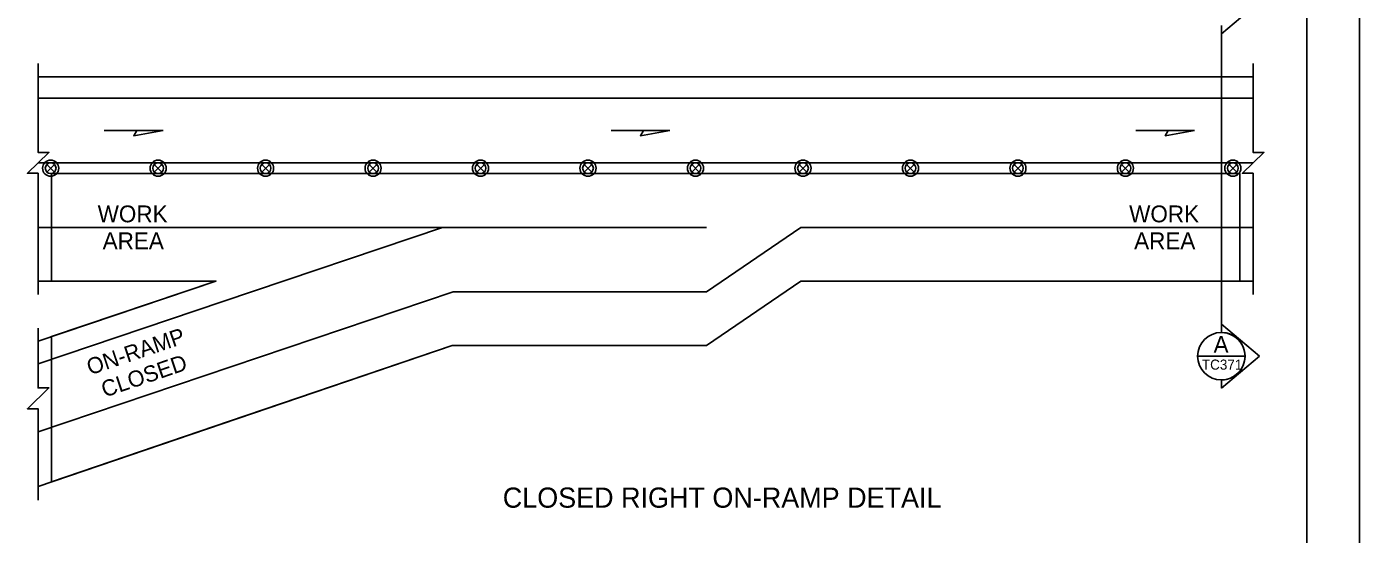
# Model space of a CAD drawing. Extents: x 99958 to 100136, y 99935 to 100013.
# Drawn here: x 100088.13 to 100096.06, y 100001.64 to 100004.66 of the extents above; entities that cross this region are included whole.
import ezdxf

# ---------------------------------------------------------------- set-up
doc = ezdxf.new("R2010")
doc.units = 0
for name, color, linetype in [('RD_MK_LineEdgeYellow', 7, 'Continuous'), ('RD_MK_LineLane', 7, 'Continuous'), ('SH_DE_DetailHeading2Text', 7, 'Continuous'), ('SH_GI_PlotLimits', 7, 'Continuous'), ('SH_GI_SheetBorder', 7, 'Continuous'), ('SH_TI_WZSectionCut', 7, 'Continuous'), ('TR_WZ_TrafficSafetyDrum', 7, 'Continuous'), ('TR_WZ_WorkAreaLabel', 7, 'Continuous'), ('TR_WZ_WorkZoneDetails', 7, 'Continuous')]:
    doc.layers.add(name, color=color, linetype=linetype)

msp = doc.modelspace()

# ---------------------------------------------------------------- linework, layer by layer
at = {"layer": 'RD_MK_LineEdgeYellow'}
for p, q in [((100088.195, 100004.238), (100095.43, 100004.238)), ((100088.195, 100003.47), (100089.2533, 100003.47)), ((100092.1758, 100003.086), (100092.7368, 100003.47)), ((100092.7368, 100003.47), (100095.43, 100003.47)), ((100090.6655, 100003.086), (100088.195, 100002.2517)), ((100089.2943, 100003.0282), (100088.195, 100002.657)), ((100090.6655, 100003.086), (100092.1758, 100003.086))]:
    msp.add_line(p, q, dxfattribs=at)
at = {"layer": 'RD_MK_LineLane'}
for points in [[(100095.43, 100003.854), (100088.195, 100003.854)], [(100092.1758, 100003.47), (100090.6024, 100003.47)]]:
    msp.add_lwpolyline(points, dxfattribs=at)
at = {"layer": 'SH_GI_PlotLimits'}
msp.add_lwpolyline([(100079.0625, 99999.6875), (100096.0625, 99999.6875), (100096.0625, 100010.6875), (100079.0625, 100010.6875)], close=True, dxfattribs=at)
at = {"layer": 'SH_GI_SheetBorder'}
msp.add_line((100095.75, 100010.375), (100095.75, 100000), dxfattribs=at)
at = {"layer": 'SH_TI_WZSectionCut'}
for p, q in [((100095.4688, 100004.8131), (100095.2407, 100004.622)), ((100095.2407, 100004.622), (100095.2407, 100004.6719)), ((100095.2407, 100004.622), (100095.2407, 100002.894)), ((100095.2407, 100002.894), (100095.2407, 100002.844)), ((100095.4689, 100002.7028), (100095.2407, 100002.894)), ((100095.2407, 100002.5117), (100095.4689, 100002.7028)), ((100095.2407, 100002.5616), (100095.2407, 100002.5117))]:
    msp.add_line(p, q, dxfattribs=at)
msp.add_lwpolyline([(100095.0995, 100002.7028), (100095.3819, 100002.7028)], dxfattribs=at)
msp.add_circle((100095.2407, 100002.7028), 0.1412, dxfattribs=at)
msp.add_arc((100095.2407, 100002.7028), 0.1412, 269.99779, 90.00221, dxfattribs=at)
at = {"layer": 'TR_WZ_TrafficSafetyDrum'}
for p, q in [((100088.2468, 100003.8446), (100088.292, 100003.7993)), ((100088.292, 100003.8446), (100088.2468, 100003.7993)), ((100088.8868, 100003.8446), (100088.932, 100003.7993)), ((100088.932, 100003.8446), (100088.8868, 100003.7993)), ((100089.5268, 100003.8446), (100089.572, 100003.7993)), ((100089.572, 100003.8446), (100089.5268, 100003.7993)), ((100090.1668, 100003.8446), (100090.212, 100003.7993)), ((100090.212, 100003.8446), (100090.1668, 100003.7993)), ((100090.8068, 100003.8446), (100090.852, 100003.7993)), ((100090.852, 100003.8446), (100090.8068, 100003.7993)), ((100091.4468, 100003.8446), (100091.492, 100003.7993)), ((100091.492, 100003.8446), (100091.4468, 100003.7993)), ((100092.0868, 100003.8446), (100092.132, 100003.7993)), ((100092.132, 100003.8446), (100092.0868, 100003.7993)), ((100092.7268, 100003.8446), (100092.772, 100003.7993)), ((100092.772, 100003.8446), (100092.7268, 100003.7993)), ((100093.3668, 100003.8446), (100093.412, 100003.7993)), ((100093.412, 100003.8446), (100093.3668, 100003.7993)), ((100094.0068, 100003.8446), (100094.052, 100003.7993)), ((100094.052, 100003.8446), (100094.0068, 100003.7993)), ((100094.6468, 100003.8446), (100094.692, 100003.7993)), ((100094.692, 100003.8446), (100094.6468, 100003.7993)), ((100095.2868, 100003.8446), (100095.332, 100003.7993)), ((100095.332, 100003.8446), (100095.2868, 100003.7993))]:
    msp.add_line(p, q, dxfattribs=at)
for centre, radius in [((100088.2694, 100003.822), 0.048), ((100088.2694, 100003.822), 0.048), ((100088.2694, 100003.822), 0.032), ((100088.9094, 100003.822), 0.048), ((100088.9094, 100003.822), 0.048), ((100088.9094, 100003.822), 0.032), ((100089.5494, 100003.822), 0.048), ((100089.5494, 100003.822), 0.048), ((100089.5494, 100003.822), 0.032), ((100090.1894, 100003.822), 0.048), ((100090.1894, 100003.822), 0.048), ((100090.1894, 100003.822), 0.032), ((100090.8294, 100003.822), 0.048), ((100090.8294, 100003.822), 0.048), ((100090.8294, 100003.822), 0.032), ((100091.4694, 100003.822), 0.048), ((100091.4694, 100003.822), 0.048), ((100091.4694, 100003.822), 0.032), ((100092.1094, 100003.822), 0.048), ((100092.1094, 100003.822), 0.048), ((100092.1094, 100003.822), 0.032), ((100092.7494, 100003.822), 0.048), ((100092.7494, 100003.822), 0.048), ((100092.7494, 100003.822), 0.032), ((100093.3894, 100003.822), 0.048), ((100093.3894, 100003.822), 0.048), ((100093.3894, 100003.822), 0.032), ((100094.0294, 100003.822), 0.048), ((100094.0294, 100003.822), 0.048), ((100094.0294, 100003.822), 0.032), ((100094.6694, 100003.822), 0.048), ((100094.6694, 100003.822), 0.048), ((100094.6694, 100003.822), 0.032), ((100095.3094, 100003.822), 0.048), ((100095.3094, 100003.822), 0.048), ((100095.3094, 100003.822), 0.032)]:
    msp.add_circle(centre, radius, dxfattribs=at)
at = {"layer": 'TR_WZ_WorkZoneDetails'}
for p, q in [((100088.195, 100004.366), (100095.43, 100004.366)), ((100088.782, 100004.046), (100088.5891, 100004.046)), ((100091.7994, 100004.046), (100091.6065, 100004.046)), ((100094.9242, 100004.046), (100094.7313, 100004.046)), ((100089.2533, 100003.47), (100090.6024, 100003.47)), ((100090.6024, 100003.47), (100089.2943, 100003.0282)), ((100088.195, 100003.15), (100089.2533, 100003.15)), ((100089.2533, 100003.15), (100088.195, 100002.7929)), ((100092.1758, 100002.766), (100092.7368, 100003.15)), ((100092.7368, 100003.15), (100095.43, 100003.15)), ((100088.195, 100001.928), (100090.6601, 100002.766)), ((100090.6601, 100002.766), (100092.1758, 100002.766))]:
    msp.add_line(p, q, dxfattribs=at)
for points in [[(100088.195, 100003.07), (100088.195, 100003.792), (100088.131, 100003.792), (100088.259, 100003.9159), (100088.195, 100003.9159), (100088.195, 100004.446)], [(100095.43, 100003.07), (100095.43, 100003.792), (100095.366, 100003.792), (100095.494, 100003.9159), (100095.43, 100003.9159), (100095.43, 100004.446)], [(100088.195, 100002.8701), (100088.195, 100002.5136), (100088.259, 100002.5136), (100088.131, 100002.3897), (100088.195, 100002.3897), (100088.195, 100001.8453)]]:
    msp.add_lwpolyline(points, dxfattribs=at)
for points in [[(100088.9392, 100004.046), (100088.7641, 100004.0151), (100088.782, 100004.046)], [(100091.9566, 100004.046), (100091.7815, 100004.0151), (100091.7994, 100004.046)], [(100095.0815, 100004.046), (100094.9064, 100004.0151), (100094.9242, 100004.046)], [(100088.275, 100003.79), (100088.275, 100003.15), (100089.2533, 100003.15), (100088.275, 100002.8199), (100088.275, 100002.8199), (100088.275, 100002.8199), (100088.275, 100001.9552), (100088.275, 100001.9552), (100088.275, 100001.9552), (100089.3341, 100002.3152), (100090.6601, 100002.766), (100092.1758, 100002.766), (100092.7368, 100003.15), (100095.35, 100003.15), (100095.35, 100003.79)]]:
    msp.add_lwpolyline(points, close=True, dxfattribs=at)

# ---------------------------------------------------------------- texts
at = {"layer": 'SH_DE_DetailHeading2Text'}
msp.add_text('CLOSED RIGHT ON-RAMP DETAIL', height=0.12, rotation=360, dxfattribs=at).set_placement((100090.9618, 100001.8009))
at = {"layer": 'SH_TI_WZSectionCut'}
for s, height, rotation, p in [('A', 0.1, 0.00995, (100095.1945, 100002.7234)), ('TC371', 0.06, 360, (100095.1249, 100002.6228))]:
    msp.add_text(s, height=height, rotation=rotation, dxfattribs=at).set_placement(p)
at = {"layer": 'TR_WZ_WorkAreaLabel'}
for s, p in [('WORK', (100088.5496, 100003.5)), ('WORK', (100094.6919, 100003.5)), ('AREA', (100088.5793, 100003.34)), ('AREA', (100094.7215, 100003.34))]:
    msp.add_text(s, height=0.1, dxfattribs=at).set_placement(p)
at = {"layer": 'TR_WZ_WorkZoneDetails'}
for s, p in [('ON-RAMP', (100088.5039, 100002.589)), ('ON-RAMP', (100088.5039, 100002.589)), ('CLOSED', (100088.5907, 100002.4562)), ('CLOSED', (100088.5907, 100002.4562))]:
    msp.add_text(s, height=0.096, rotation=18.65903, dxfattribs=at).set_placement(p)

doc.saveas('drawing.dxf')
